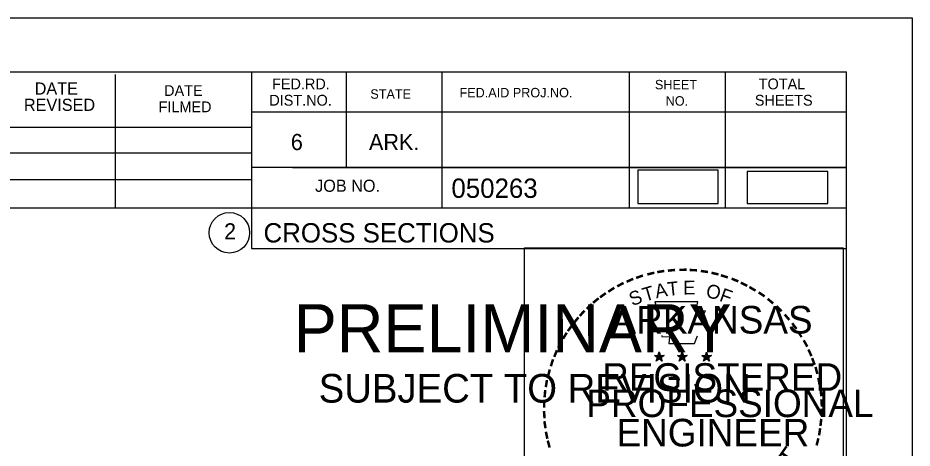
# Model space of a CAD drawing. Extents: x 1365647 to 1367999, y 387113 to 400173.
# Drawn here: x 1365992.2 to 1366057, y 399928.5 to 399959.7 of the extents above; entities that cross this region are included whole.
import ezdxf

# ---------------------------------------------------------------- set-up
doc = ezdxf.new("R2010")
doc.units = 0
for name, color, linetype in [('R_Border', 7, 'Continuous'), ('R_Border PE', 7, 'Continuous'), ('R_Border Prem', 7, 'Continuous'), ('R_Detour', 7, 'Continuous'), ('R_No Plot', 7, 'Continuous')]:
    doc.layers.add(name, color=color, linetype=linetype)

msp = doc.modelspace()

# ---------------------------------------------------------------- linework, layer by layer
at = {"layer": 'R_Border'}
for p, q in [((1365736.095, 399955.781), (1366052.275, 399955.781)), ((1365999.315, 399945.901), (1365999.315, 399955.581)), ((1366009.175, 399955.781), (1366009.175, 399942.981)), ((1366016.015, 399955.781), (1366016.015, 399948.841)), ((1366022.955, 399955.781), (1366022.955, 399945.901)), ((1366036.535, 399955.781), (1366036.535, 399945.901)), ((1366043.475, 399955.781), (1366043.475, 399945.901)), ((1366052.275, 399750.321), (1366052.275, 399955.781)), ((1366052.275, 399952.841), (1366009.175, 399952.841)), ((1366052.275, 399952.861), (1366052.275, 399952.861)), ((1365970.015, 399951.761), (1366009.175, 399951.761)), ((1365970.015, 399949.901), (1366009.175, 399949.901)), ((1366052.275, 399948.841), (1366009.175, 399948.841)), ((1366012.135, 399948.841), (1366052.275, 399948.841)), ((1365970.015, 399947.961), (1366009.175, 399947.961)), ((1366052.275, 399945.901), (1365970.015, 399945.901)), ((1366009.175, 399942.981), (1366052.275, 399942.981))]:
    msp.add_line(p, q, dxfattribs=at)
msp.add_circle((1366007.562, 399944.116), 1.467, dxfattribs=at)
at = {"layer": 'R_Border PE'}
for p, q in [((1366038.705, 399935.481), (1366038.664, 399935.229)), ((1366038.705, 399935.116), (1366038.705, 399935.481)), ((1366038.705, 399935.481), (1366038.754, 399935.231)), ((1366040.375, 399935.481), (1366040.334, 399935.229)), ((1366040.375, 399935.116), (1366040.375, 399935.481)), ((1366040.375, 399935.481), (1366040.424, 399935.231)), ((1366042.139, 399935.469), (1366042.098, 399935.217)), ((1366042.139, 399935.104), (1366042.139, 399935.469)), ((1366042.139, 399935.469), (1366042.188, 399935.219)), ((1366038.356, 399935.227), (1366038.705, 399935.116)), ((1366038.356, 399935.227), (1366038.609, 399935.182)), ((1366038.356, 399935.227), (1366038.593, 399935.105)), ((1366038.489, 399934.819), (1366038.705, 399935.116)), ((1366038.489, 399934.819), (1366038.615, 399935.063)), ((1366038.489, 399934.819), (1366038.703, 399935.036)), ((1366038.918, 399934.819), (1366038.703, 399935.033)), ((1366039.052, 399935.227), (1366038.705, 399935.116)), ((1366038.918, 399934.819), (1366038.705, 399935.116)), ((1366039.052, 399935.227), (1366038.766, 399935.178)), ((1366038.918, 399934.819), (1366038.781, 399935.11)), ((1366039.052, 399935.227), (1366038.848, 399935.125)), ((1366040.026, 399935.227), (1366040.375, 399935.116)), ((1366040.026, 399935.227), (1366040.279, 399935.182)), ((1366040.026, 399935.227), (1366040.263, 399935.105)), ((1366040.159, 399934.819), (1366040.375, 399935.116)), ((1366040.159, 399934.819), (1366040.285, 399935.063)), ((1366040.159, 399934.819), (1366040.373, 399935.036)), ((1366040.588, 399934.819), (1366040.373, 399935.033)), ((1366040.722, 399935.227), (1366040.375, 399935.116)), ((1366040.588, 399934.819), (1366040.375, 399935.116)), ((1366040.722, 399935.227), (1366040.436, 399935.178)), ((1366040.588, 399934.819), (1366040.451, 399935.11)), ((1366040.722, 399935.227), (1366040.518, 399935.125)), ((1366041.79, 399935.215), (1366042.139, 399935.104)), ((1366041.79, 399935.215), (1366042.043, 399935.17)), ((1366041.79, 399935.215), (1366042.027, 399935.093)), ((1366041.923, 399934.807), (1366042.139, 399935.104)), ((1366041.923, 399934.807), (1366042.049, 399935.051)), ((1366041.923, 399934.807), (1366042.137, 399935.024)), ((1366042.352, 399934.807), (1366042.137, 399935.021)), ((1366042.486, 399935.215), (1366042.139, 399935.104)), ((1366042.352, 399934.807), (1366042.139, 399935.104)), ((1366042.486, 399935.215), (1366042.2, 399935.166)), ((1366042.352, 399934.807), (1366042.215, 399935.098)), ((1366042.486, 399935.215), (1366042.282, 399935.113))]:
    msp.add_line(p, q, dxfattribs=at)
for points in [[(1366038.397, 399939.105), (1366038.666, 399938.278)], [(1366041.908, 399938.183), (1366042.05, 399938.467), (1366041.365, 399938.443), (1366041.513, 399939.105), (1366038.397, 399939.105)], [(1366038.889, 399936.682), (1366038.889, 399936.595), (1366039.452, 399936.576), (1366039.398, 399936.103), (1366041.268, 399936.103), (1366041.469, 399936.639)], [(1366038.705, 399935.481), (1366038.918, 399934.819), (1366038.356, 399935.227), (1366039.052, 399935.227), (1366038.489, 399934.819), (1366038.705, 399935.481)], [(1366040.375, 399935.481), (1366040.588, 399934.819), (1366040.026, 399935.227), (1366040.722, 399935.227), (1366040.159, 399934.819), (1366040.375, 399935.481)], [(1366042.139, 399935.469), (1366042.352, 399934.807), (1366041.79, 399935.215), (1366042.486, 399935.215), (1366041.923, 399934.807), (1366042.139, 399935.469)]]:
    msp.add_lwpolyline(points, dxfattribs=at)
for centre, radius in [((1366038.704, 399935.116), 0.172), ((1366040.374, 399935.116), 0.172), ((1366038.704, 399935.116), 0.145), ((1366038.704, 399935.116), 0.116), ((1366038.704, 399935.116), 0.0991), ((1366038.704, 399935.116), 0.0747), ((1366038.704, 399935.116), 0.0495), ((1366038.704, 399935.116), 0.0296), ((1366040.374, 399935.116), 0.145), ((1366040.374, 399935.116), 0.116), ((1366040.374, 399935.116), 0.0991), ((1366040.374, 399935.116), 0.0747), ((1366040.374, 399935.116), 0.0495), ((1366040.374, 399935.116), 0.0296), ((1366042.138, 399935.104), 0.172), ((1366042.138, 399935.104), 0.145), ((1366042.138, 399935.104), 0.116), ((1366042.138, 399935.104), 0.0991), ((1366042.138, 399935.104), 0.0747), ((1366042.138, 399935.104), 0.0495), ((1366042.138, 399935.104), 0.0296)]:
    msp.add_circle(centre, radius, dxfattribs=at)
at = {"layer": 'R_Detour'}
for points in [[(1366037.151, 399946.223), (1366042.984, 399946.223), (1366042.984, 399948.653), (1366037.151, 399948.653)], [(1366045.079, 399946.246), (1366050.912, 399946.246), (1366050.912, 399948.556), (1366045.079, 399948.556)]]:
    msp.add_lwpolyline(points, close=True, dxfattribs=at)
at = {"layer": 'R_No Plot'}
msp.add_line((1365723.694, 399959.675), (1366057.027, 399959.675), dxfattribs=at)
for points in [[(1365723.687, 399959.675), (1366057.027, 399959.675), (1366057.027, 399746.338), (1365723.687, 399746.338)], [(1366028.946, 399943.013), (1366052.044, 399943.013), (1366052.044, 399920.863), (1366028.946, 399920.863)]]:
    msp.add_lwpolyline(points, close=True, dxfattribs=at)

# ---------------------------------------------------------------- texts
at = {"layer": 'R_Border'}
for s, height, p in [('DATE', 0.8792, (1365993.455, 399954.121)), ('DATE', 0.7819, (1366002.835, 399954.021)), ('FED.RD.', 0.7819, (1366010.655, 399954.501)), ('SHEET', 0.684, (1366038.395, 399954.501)), ('TOTAL', 0.7819, (1366045.915, 399954.501)), ('DIST.NO.', 0.7819, (1366010.455, 399953.321)), ('STATE', 0.684, (1366017.775, 399953.821)), ('FED.AID PROJ.NO.', 0.684, (1366024.235, 399953.921)), ('SHEETS', 0.7819, (1366045.635, 399953.321)), ('REVISED', 0.8792, (1365992.675, 399952.941)), ('FILMED', 0.7819, (1366002.435, 399952.841)), ('NO.', 0.684, (1366039.175, 399953.321)), ('6', 1.172, (1366012.015, 399950.101)), ('ARK.', 1.1723, (1366017.675, 399950.101)), ('JOB NO.', 0.8792, (1366013.775, 399947.081)), ('050263', 1.4, (1366023.651, 399946.64)), ('2', 1.172, (1366007.179, 399943.63)), ('CROSS SECTIONS', 1.4, (1366010.038, 399943.411))]:
    msp.add_text(s, height=height, rotation=360, dxfattribs=at).set_placement(p)
at = {"layer": 'R_Border PE'}
for s, height, rotation, p in [('-', 1.6, 13.63015, (1366037.895, 399940.473)), ('-', 1.6, 10.21935, (1366038.573, 399940.635)), ('-', 1.6, 5.89682, (1366039.302, 399940.745)), ('-', 1.6, 0.18623, (1366040.074, 399940.817)), ('-', 1.6, 357.74304, (1366040.797, 399940.804)), ('-', 1.6, 352.16172, (1366041.541, 399940.748)), ('-', 1.6, 347.20489, (1366042.26, 399940.634)), ('-', 1.6, 342.3362, (1366042.895, 399940.479)), ('-', 1.6, 28.79182, (1366035.878, 399939.646)), ('-', 1.6, 24.30721, (1366036.511, 399939.963)), ('-', 1.6, 19.17608, (1366037.145, 399940.232)), ('T', 1, 6.02276, (1366039.341, 399939.531)), ('E', 1, 0.83234, (1366040.446, 399939.641)), ('-', 1.6, 337.85509, (1366043.63, 399940.256)), ('-', 1.6, 334.12109, (1366044.261, 399939.985)), ('-', 1.6, 34.06357, (1366035.281, 399939.276)), ('S', 1, 21.59401, (1366036.752, 399938.783)), ('T', 1, 16.4036, (1366037.666, 399939.114)), ('A', 1, 11.21318, (1366038.492, 399939.365)), ('O', 1, 350.4515, (1366042.05, 399939.431)), ('F', 1, 340.07066, (1366043.004, 399939.203)), ('-', 1.6, 329.64089, (1366044.84, 399939.702)), ('-', 1.6, 325.86266, (1366045.483, 399939.341)), ('-', 1.6, 38.95066, (1366034.227, 399938.503)), ('-', 1.6, 36.23174, (1366034.703, 399938.881)), ('-', 1.6, 320.52971, (1366046.093, 399938.915)), ('-', 1.6, 48.42305, (1366033.346, 399937.608)), ('-', 1.6, 42.96224, (1366033.794, 399938.086)), ('ARKANSAS', 2, 360, (1366035.25, 399936.817)), ('-', 1.6, 315.57859, (1366046.692, 399938.427)), ('-', 1.6, 50.61417, (1366032.943, 399937.122)), ('-', 1.6, 309.87973, (1366047.261, 399937.877)), ('-', 1.6, 54.23247, (1366032.53, 399936.555)), ('-', 1.6, 306.65218, (1366047.786, 399937.275)), ('-', 1.6, 58.07063, (1366032.205, 399936.028)), ('-', 1.4, 303.67529, (1366048.272, 399936.707)), ('-', 1.6, 62.87135, (1366031.892, 399935.414)), ('-', 1.6, 299.66835, (1366048.591, 399936.1)), ('-', 1.6, 67.77427, (1366031.633, 399934.803)), ('-', 1.6, 294.66279, (1366048.915, 399935.488)), ('-', 1.6, 72.39447, (1366031.414, 399934.173)), ('REGISTERED', 2, 360, (1366034.572, 399932.668)), ('DWB', 0.01, 360, (1366038.691, 399935.111)), ('DWB', 0.01, 360, (1366040.361, 399935.111)), ('DWB', 0.01, 360, (1366042.125, 399935.099)), ('-', 1.6, 290.57283, (1366049.172, 399934.911)), ('-', 1.6, 75.46096, (1366031.217, 399933.459)), ('-', 1.6, 285.12326, (1366049.406, 399934.331)), ('-', 1.6, 81.20126, (1366031.085, 399932.746)), ('-', 1.6, 280.54934, (1366049.606, 399933.589)), ('-', 1.6, 85.18634, (1366031.009, 399932.055)), ('PROFESSIONAL', 2, 360, (1366033.424, 399930.764)), ('-', 1.6, 276.59616, (1366049.768, 399932.821)), ('-', 1.6, 274.33011, (1366049.828, 399932.099)), ('-', 1.6, 89.06224, (1366030.984, 399931.354)), ('-', 1.6, 94.19588, (1366031.019, 399930.629)), ('-', 1.6, 269.94067, (1366049.862, 399931.467)), ('-', 1.6, 98.94793, (1366031.091, 399929.962)), ('ENGINEER', 2, 360, (1366035.611, 399928.639)), ('-', 1.6, 263.5172, (1366049.843, 399930.801)), ('-', 1.6, 101.71495, (1366031.226, 399929.229)), ('-', 1.6, 260.99529, (1366049.772, 399930.147)), ('-', 1.6, 105.45785, (1366031.388, 399928.634)), ('-', 1.6, 255.7626, (1366049.662, 399929.469)), ('T', 1.54, 55.05496, (1366048.42, 399926.808))]:
    msp.add_text(s, height=height, rotation=rotation, dxfattribs=at).set_placement(p)
at = {"layer": 'R_Border Prem'}
for s, height, p in [('PRELIMINARY', 3.5, (1366012.226, 399935.444)), ('DWB', 0.01, (1366012.973, 399937.293)), ('SUBJECT TO REVISION', 2.07511, (1366014.035, 399931.815))]:
    msp.add_text(s, height=height, rotation=360, dxfattribs=at).set_placement(p)

doc.saveas('drawing.dxf')
